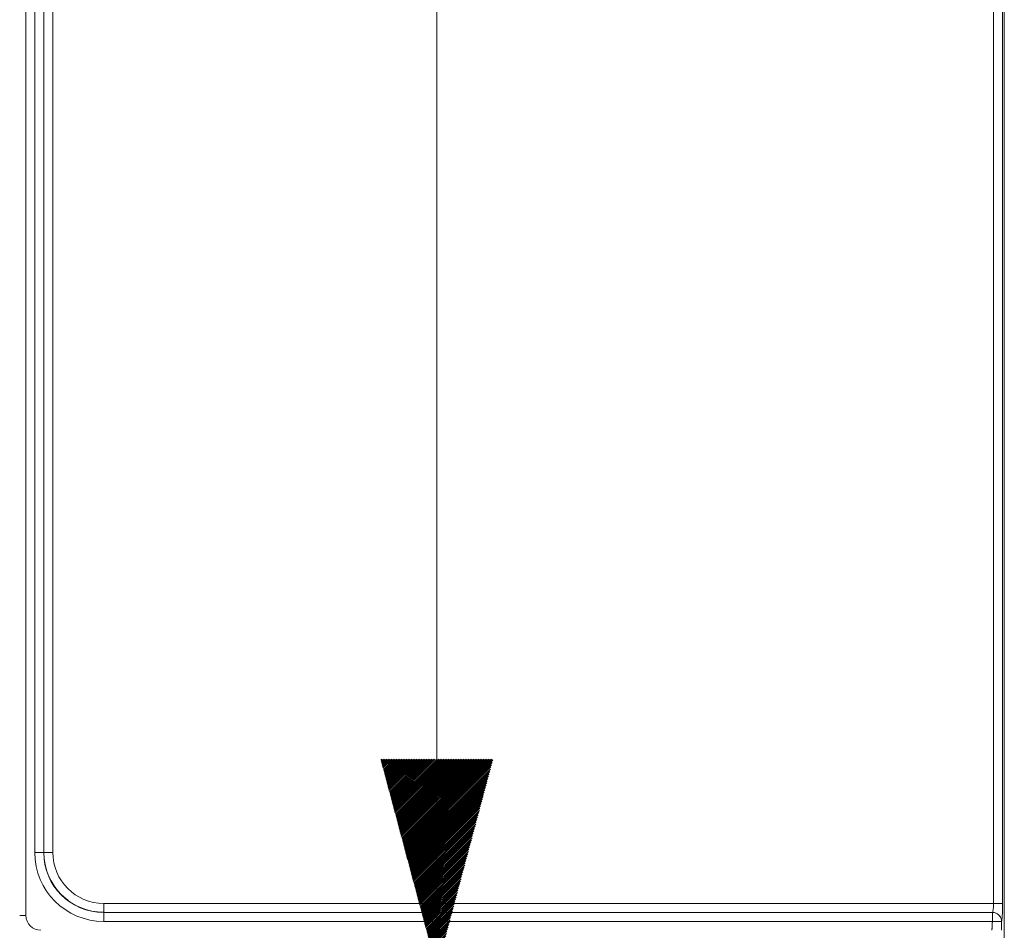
# Model space of a CAD drawing. Header units: millimetres. Extents: x 0 to 594, y 0 to 420.
# Tile 1016 of 1056: x 284 to 301, y 297 to 313. Entities that reach past the tile are written whole.
import ezdxf

# ---------------------------------------------------------------- set-up
doc = ezdxf.new("R2010")
doc.units = ezdxf.units.MM
doc.layers.add('1', color=7, linetype='Continuous', true_color=0xffffff)

msp = doc.modelspace()

# ---------------------------------------------------------------- hatches: boundary and pattern name
at = {"layer": '1', "linetype": 'Continuous', "lineweight": 18}
h = msp.add_hatch(dxfattribs=at)
h.set_pattern_fill('ANSI31', color=18, scale=0.0062, angle=-5e-14, style=0)
h.paths.add_polyline_path([(291.341, 296.697), (290.404, 300.197), (292.279, 300.197)], flags=0)

# ---------------------------------------------------------------- linework, layer by layer
at = {"layer": '1', "color": 18, "linetype": 'Continuous', "lineweight": 18}
msp.add_line((291.341, 336.089), (291.341, 250.425), dxfattribs=at)
at = {"layer": '1', "color": 155, "linetype": 'Continuous', "lineweight": 13}
for p, q in [((284.491, 316.405), (284.491, 297.594)), ((284.638, 298.641), (284.638, 316.405)), ((284.788, 316.405), (284.788, 298.641)), ((284.79, 298.643), (284.79, 316.405)), ((284.94, 316.405), (284.94, 298.643)), ((300.623, 297.794), (300.623, 316.405)), ((300.773, 316.405), (300.773, 297.794)), ((284.638, 298.641), (284.788, 298.641)), ((284.788, 298.641), (284.79, 298.643)), ((284.79, 298.643), (284.94, 298.643)), ((285.789, 297.794), (300.623, 297.794)), ((285.789, 297.644), (285.789, 297.794)), ((300.773, 297.794), (300.623, 297.794)), ((285.789, 297.644), (285.787, 297.642)), ((285.787, 297.642), (300.603, 297.642)), ((285.787, 297.492), (285.787, 297.642)), ((300.608, 297.644), (285.789, 297.644)), ((300.606, 297.642), (300.608, 297.644)), ((284.387, 297.594), (284.491, 297.594)), ((300.603, 297.492), (285.787, 297.492)), ((300.758, 297.494), (300.756, 297.492))]:
    msp.add_line(p, q, dxfattribs=at)
at = {"layer": '1', "color": 155, "linetype": 'Continuous', "lineweight": 18}
msp.add_line((300.802, 295.155), (300.802, 315.716), dxfattribs=at)
at = {"layer": '1', "color": 155, "linetype": 'Continuous', "lineweight": 13}
for centre, major_axis, ratio, start_param, end_param in [((285.79, 298.644), (0.815, 0.815), 0.997265, 2.357564, 3.925621), ((285.79, 298.644), (-0.71, -0.71), 0.996448, 5.499157, 7.067214), ((285.791, 298.645), (-0.708, -0.708), 0.998083, 5.499157, 7.067214), ((285.791, 298.645), (0.603, 0.603), 0.997265, 2.357564, 3.925621), ((300.607, 297.794), (0, -0.15), 0.104816, 0.05236, 1.570796), ((300.757, 297.794), (0, -0.3), 0.052408, 0.05236, 1.570796), ((300.608, 297.494), (-0.106, 0.106), 0.997265, 3.92836, 5.496418), ((284.741, 297.595), (0.177, 0.177), 0.997265, 2.357564, 3.925621)]:
    msp.add_ellipse(centre, major_axis=major_axis, ratio=ratio, start_param=start_param, end_param=end_param, dxfattribs=at)
for points, knots in [([(300.603, 297.492), (300.603, 297.502), (300.603, 297.511), (300.603, 297.53), (300.603, 297.539), (300.603, 297.557), (300.603, 297.565), (300.603, 297.581), (300.603, 297.588), (300.603, 297.602), (300.603, 297.609), (300.603, 297.62), (300.603, 297.624), (300.603, 297.632), (300.603, 297.635), (300.603, 297.64), (300.603, 297.641), (300.603, 297.642)], [0, 0, 0, 0, 0.125, 0.125, 0.25, 0.25, 0.375, 0.375, 0.5, 0.5, 0.625, 0.625, 0.75, 0.75, 0.875, 0.875, 1, 1, 1, 1]), ([(300.606, 297.642), (300.606, 297.642), (300.606, 297.642), (300.606, 297.642), (300.606, 297.642), (300.605, 297.642), (300.605, 297.642), (300.605, 297.642), (300.605, 297.642), (300.605, 297.642), (300.605, 297.642), (300.604, 297.642), (300.604, 297.642), (300.604, 297.642), (300.604, 297.642), (300.603, 297.642)], [0, 0, 0, 0, 0.25, 0.25, 0.375, 0.375, 0.5, 0.5, 0.625, 0.625, 0.75, 0.75, 0.875, 0.875, 1, 1, 1, 1]), ([(300.606, 297.642), (300.616, 297.642), (300.626, 297.641), (300.645, 297.637), (300.654, 297.634), (300.672, 297.627), (300.681, 297.622), (300.697, 297.611), (300.705, 297.605), (300.719, 297.591), (300.725, 297.583), (300.736, 297.567), (300.741, 297.559), (300.748, 297.54), (300.751, 297.531), (300.755, 297.512), (300.756, 297.502), (300.756, 297.492)], [0, 0, 0, 0, 0.125, 0.125, 0.25, 0.25, 0.375, 0.375, 0.5, 0.5, 0.625, 0.625, 0.75, 0.75, 0.875, 0.875, 1, 1, 1, 1]), ([(300.756, 297.492), (300.756, 297.492), (300.755, 297.492), (300.754, 297.492), (300.753, 297.492), (300.751, 297.492), (300.75, 297.492), (300.747, 297.492), (300.745, 297.492), (300.741, 297.492), (300.739, 297.492), (300.734, 297.492), (300.731, 297.492), (300.725, 297.492), (300.722, 297.492), (300.716, 297.492), (300.712, 297.492), (300.705, 297.492), (300.701, 297.492), (300.693, 297.492), (300.689, 297.492), (300.68, 297.492), (300.676, 297.492), (300.667, 297.492), (300.662, 297.492), (300.653, 297.492), (300.649, 297.492), (300.64, 297.492), (300.635, 297.492), (300.626, 297.492), (300.621, 297.492), (300.612, 297.492), (300.608, 297.492), (300.603, 297.492)], [0, 0, 0, 0, 0.0625, 0.0625, 0.125, 0.125, 0.1875, 0.1875, 0.25, 0.25, 0.3125, 0.3125, 0.375, 0.375, 0.4375, 0.4375, 0.5, 0.5, 0.5625, 0.5625, 0.625, 0.625, 0.6875, 0.6875, 0.75, 0.75, 0.8125, 0.8125, 0.875, 0.875, 0.9375, 0.9375, 1, 1, 1, 1])]:
    msp.add_open_spline(points, degree=3, knots=knots, dxfattribs=at)
for points in [[(300.595, 297.345), (300.603, 297.427), (300.603, 297.492)], [(300.756, 297.492), (300.756, 297.427), (300.756, 297.345)]]:
    msp.add_open_spline(points, degree=2, dxfattribs=at)

doc.saveas('drawing.dxf')
